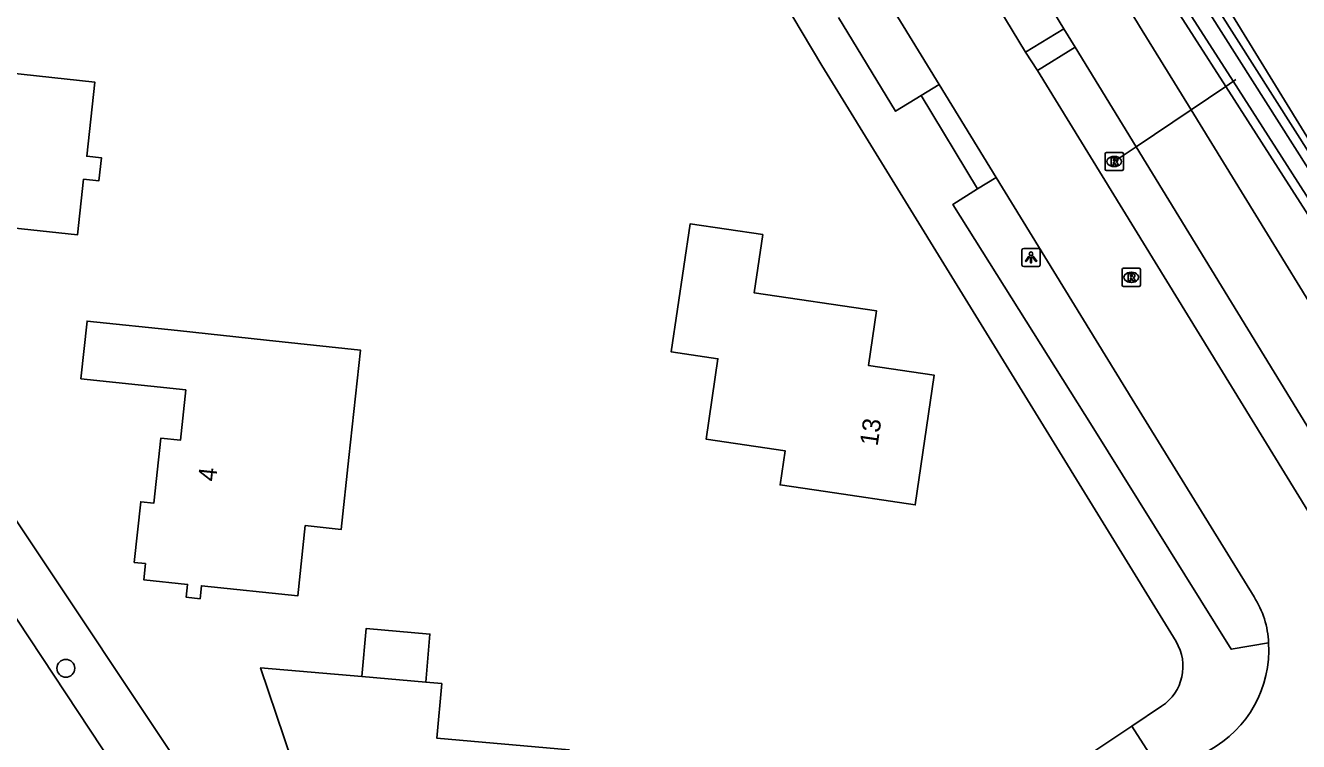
# Model space of a CAD drawing. Extents: x 162398 to 163643, y 386453 to 387397.
# Drawn here: x 163079.8 to 163149.8, y 386822.3 to 386861.7 of the extents above; entities that cross this region are included whole.
import ezdxf

# ---------------------------------------------------------------- set-up
doc = ezdxf.new("R2010")
doc.units = 0
for name, color, linetype in [('IMGEO_Berm_groen', 7, 'Continuous'), ('IMGEO_Boom', 7, 'Continuous'), ('IMGEO_Duiker', 7, 'Continuous'), ('IMGEO_Fietspad_gesloten', 7, 'Continuous'), ('IMGEO_Fietspad_halfverhard', 7, 'Continuous'), ('IMGEO_Grasland_agrarisch', 7, 'Continuous'), ('IMGEO_Greppel_droge_sloot', 7, 'Continuous'), ('IMGEO_Hek', 7, 'Continuous'), ('IMGEO_Lichtpunt', 7, 'Continuous'), ('IMGEO_Pand', 7, 'Continuous'), ('IMGEO_Pand_nummerreeks', 7, 'Continuous'), ('IMGEO_Rijbaan_lokaal_gesloten', 7, 'Continuous'), ('IMGEO_Rijbaan_lokaal_open', 7, 'Continuous'), ('IMGEO_Rioolput', 7, 'Continuous'), ('IMGEO_Voetpad_open', 7, 'Continuous')]:
    doc.layers.add(name, color=color, linetype=linetype)

msp = doc.modelspace()

# ---------------------------------------------------------------- linework, layer by layer
at = {"layer": 'IMGEO_Berm_groen'}
msp.add_lwpolyline([(163089.008, 386953.161), (163092.32, 386947.094), (163093.973, 386944.513), (163096.88, 386939.306), (163112.488, 386912.383), (163114.805, 386908.538), (163126.817, 386888.603), (163140.584, 386866.478), (163145.801, 386858.335), (163153.066, 386846.995), (163159.466, 386836.49), (163160.448, 386836.704), (163160.934, 386837.244), (163157.726, 386842.718)], dxfattribs=at)
at = {"layer": 'IMGEO_Boom'}
msp.add_circle((163082.004, 386826.338), 0.489, dxfattribs=at)
at = {"layer": 'IMGEO_Duiker'}
msp.add_lwpolyline([(163139.671, 386854.202), (163140.88, 386855.017), (163143.895, 386857.051), (163145.801, 386858.335), (163146.356, 386858.71)], dxfattribs=at)
at = {"layer": 'IMGEO_Fietspad_gesloten'}
for points in [[(163155.065, 386838.871), (163143.895, 386857.051), (163141.068, 386861.652), (163133.047, 386874.854), (163119.49, 386897.68), (163113.552, 386907.796), (163109.912, 386913.996), (163103.715, 386924.646), (163091.713, 386945.359), (163090.045, 386948.352), (163089.035, 386950.226), (163088.644, 386950.931), (163088.198, 386951.737), (163087.753, 386952.543), (163085.197, 386957.174), (163082.017, 386962.946), (163079.946, 386966.717), (163076.252, 386973.982), (163072.387, 386981.888), (163065.679, 386996.007), (163062.245, 387003.85), (163058.321, 387013.033)], [(163116.481, 386895.637), (163129.911, 386872.986), (163136.893, 386861.494)], [(163136.893, 386861.494), (163137.525, 386860.5)], [(163137.525, 386860.5), (163140.88, 386855.017), (163151.706, 386837.322), (163156.522, 386829.586)]]:
    msp.add_lwpolyline(points, dxfattribs=at)
at = {"layer": 'IMGEO_Fietspad_halfverhard'}
for points in [[(163134.797, 386860.218), (163136.893, 386861.494)], [(163137.525, 386860.5), (163135.447, 386859.2)]]:
    msp.add_lwpolyline(points, dxfattribs=at)
at = {"layer": 'IMGEO_Grasland_agrarisch'}
msp.add_lwpolyline([(163082.411, 386970.924), (163083.129, 386969.417), (163091.34, 386954.37), (163094.029, 386949.441), (163096.403, 386944.93), (163098.137, 386941.992), (163116.399, 386910.212), (163128.365, 386889.63), (163142.301, 386867.412), (163154.565, 386848.11), (163157.583, 386842.961)], dxfattribs=at)
at = {"layer": 'IMGEO_Greppel_droge_sloot'}
for points in [[(163097.705, 386941.74), (163115.966, 386909.962), (163127.937, 386889.371), (163141.878, 386867.145), (163154.138, 386847.849), (163157.152, 386842.708), (163157.295, 386842.465)], [(163157.295, 386842.465), (163160.318, 386837.307), (163160.184, 386837.158), (163159.708, 386837.054), (163153.49, 386847.26), (163146.215, 386858.615), (163141.007, 386866.745), (163127.243, 386888.864), (163115.235, 386908.793), (163112.918, 386912.637)]]:
    msp.add_lwpolyline(points, dxfattribs=at)
at = {"layer": 'IMGEO_Hek'}
msp.add_lwpolyline([(163157.905, 386843.143), (163119.211, 386906.146)], dxfattribs=at)
at = {"layer": 'IMGEO_Lichtpunt'}
for p, q in [((163134.594, 386849.332), (163134.594, 386848.525)), ((163134.594, 386849.332), (163134.594, 386848.525)), ((163135.496, 386849.427), (163134.688, 386849.427)), ((163135.496, 386849.427), (163134.688, 386849.427)), ((163135.59, 386848.525), (163135.59, 386849.332)), ((163135.59, 386848.525), (163135.59, 386849.332)), ((163134.688, 386848.431), (163135.496, 386848.431)), ((163134.688, 386848.431), (163135.496, 386848.431))]:
    msp.add_line(p, q, dxfattribs=at)
for points in [[(163134.968, 386848.996), (163135.007, 386848.968), (163134.819, 386848.706), (163134.781, 386848.733), (163134.968, 386848.996)], [(163135.07, 386848.948), (163135.117, 386848.948), (163135.117, 386848.626), (163135.07, 386848.626), (163135.07, 386848.948)], [(163135.18, 386848.968), (163135.218, 386848.995), (163135.405, 386848.733), (163135.366, 386848.705), (163135.18, 386848.968)]]:
    msp.add_lwpolyline(points, dxfattribs=at)
msp.add_circle((163135.093, 386849.13), 0.0994, dxfattribs=at)
for centre, start, end in [((163134.688, 386849.332), 90, 180), ((163134.688, 386849.332), 90, 180), ((163135.496, 386849.332), 0, 90), ((163135.496, 386849.332), 0, 90), ((163134.688, 386848.525), 180, 270), ((163134.688, 386848.525), 180, 270), ((163135.496, 386848.525), 270, 0), ((163135.496, 386848.525), 270, 360)]:
    msp.add_arc(centre, 0.0946, start, end, dxfattribs=at)
at = {"layer": 'IMGEO_Pand'}
for points in [[(163076.757, 386863.368), (163076.324, 386859.354), (163083.595, 386858.569), (163083.155, 386854.498), (163083.957, 386854.411), (163083.82, 386853.142), (163082.979, 386853.233), (163082.649, 386850.175), (163078.003, 386850.676), (163073.031, 386851.212), (163073.584, 386856.332), (163069.229, 386856.802), (163070.016, 386864.095), (163074.988, 386863.559), (163076.757, 386863.368)], [(163120.339, 386850.185), (163119.869, 386846.98), (163126.598, 386845.992), (163126.155, 386842.981), (163129.774, 386842.45), (163128.728, 386835.325), (163123.782, 386836.051), (163121.289, 386836.417), (163121.566, 386838.303), (163117.219, 386838.941), (163117.868, 386843.357), (163115.306, 386843.733), (163116.34, 386850.772), (163120.339, 386850.185)], [(163093.032, 386844.385), (163098.202, 386843.834), (163097.57, 386837.93), (163097.15, 386833.976), (163095.173, 386834.186), (163094.762, 386830.315), (163089.459, 386830.879), (163089.383, 386830.166), (163088.63, 386830.246), (163088.704, 386830.946), (163086.288, 386831.203), (163086.382, 386832.094), (163085.768, 386832.159), (163086.122, 386835.494), (163086.843, 386835.417), (163087.223, 386838.99), (163088.308, 386838.875), (163088.602, 386841.643), (163082.831, 386842.256), (163083.168, 386845.433), (163088.141, 386844.905), (163093.032, 386844.385)], [(163098.293, 386825.882), (163098.523, 386828.527), (163102.03, 386828.221), (163101.8, 386825.576)], [(163101.8, 386825.576), (163102.676, 386825.5), (163102.414, 386822.492), (163109.685, 386821.858), (163109.32, 386817.672), (163110.501, 386817.598), (163109.668, 386809.251), (163104.521, 386809.7), (163104.262, 386809.153), (163103.522, 386809.218), (163103.835, 386809.928), (163100.333, 386810.201), (163100.785, 386815.382), (163100.923, 386816.971), (163098.696, 386817.239), (163098.807, 386818.304), (163095.318, 386818.67), (163092.713, 386826.368), (163098.293, 386825.882)], [(163098.293, 386825.882), (163101.8, 386825.576)]]:
    msp.add_lwpolyline(points, dxfattribs=at)
at = {"layer": 'IMGEO_Rijbaan_lokaal_gesloten'}
for points in [[(163134.797, 386860.218), (163127.83, 386871.73), (163114.367, 386894.296)], [(163126.92, 386863.539), (163130.045, 386858.445)], [(163135.447, 386859.2), (163134.797, 386860.218)], [(163152.596, 386831.287), (163135.447, 386859.2)], [(163130.045, 386858.445), (163133.171, 386853.318)], [(163133.171, 386853.318), (163140.649, 386841.134), (163147.359, 386830.262)]]:
    msp.add_lwpolyline(points, dxfattribs=at)
for centre, radius, start, end in [((163143.164, 386827.546), 4.998, 2.20645, 32.92507), ((163141.85, 386827.358), 6.319, 298.7522, 3.44803)]:
    msp.add_arc(centre, radius, start, end, dxfattribs=at)
at = {"layer": 'IMGEO_Rijbaan_lokaal_open'}
for points in [[(163045.549, 386876.981), (163048.719, 386873.794), (163051.94, 386869.963), (163054.925, 386865.823), (163055.939, 386864.293), (163058.066, 386861.082), (163070.601, 386842.162), (163072.682, 386839.022), (163084.661, 386820.941), (163086.459, 386818.227), (163088.943, 386814.478), (163089.654, 386813.404), (163097.59, 386801.208), (163098.684, 386799.487)], [(163130.045, 386858.445), (163129.05, 386857.843)], [(163132.152, 386852.695), (163129.05, 386857.843)], [(163133.171, 386853.318), (163132.152, 386852.695)]]:
    msp.add_lwpolyline(points, dxfattribs=at)
at = {"layer": 'IMGEO_Rioolput'}
for p, q in [((163139.17, 386853.776), (163139.17, 386854.628)), ((163139.245, 386854.702), (163140.097, 386854.702)), ((163139.658, 386854.482), (163139.683, 386854.482)), ((163140.171, 386854.628), (163140.171, 386853.776)), ((163140.097, 386853.702), (163139.245, 386853.702)), ((163139.681, 386853.922), (163139.656, 386853.922)), ((163140.106, 386847.409), (163140.106, 386848.261)), ((163140.181, 386848.335), (163141.033, 386848.335)), ((163140.594, 386848.115), (163140.619, 386848.115)), ((163141.107, 386848.261), (163141.107, 386847.409)), ((163141.033, 386847.335), (163140.181, 386847.335)), ((163140.617, 386847.555), (163140.592, 386847.555))]:
    msp.add_line(p, q, dxfattribs=at)
for points in [[(163139.17, 386853.776), (163139.17, 386854.628)], [(163139.245, 386854.702), (163140.097, 386854.702)], [(163139.759, 386854.4), (163139.507, 386854.402), (163139.507, 386854.002)], [(163139.507, 386854.002), (163139.631, 386854.002), (163139.631, 386854.164), (163139.642, 386854.164)], [(163139.685, 386854.321), (163139.631, 386854.321), (163139.631, 386854.24)], [(163139.631, 386854.24), (163139.683, 386854.24)], [(163139.689, 386854.135), (163139.76, 386854.002), (163139.9, 386854.002), (163139.835, 386854.128)], [(163140.171, 386854.628), (163140.171, 386853.776)], [(163140.097, 386853.702), (163139.245, 386853.702)], [(163140.106, 386847.409), (163140.106, 386848.261)], [(163140.181, 386848.335), (163141.033, 386848.335)], [(163140.695, 386848.033), (163140.443, 386848.035), (163140.443, 386847.635)], [(163140.621, 386847.954), (163140.567, 386847.954), (163140.567, 386847.873)], [(163140.567, 386847.873), (163140.619, 386847.873)], [(163141.107, 386848.261), (163141.107, 386847.409)], [(163141.033, 386847.335), (163140.181, 386847.335)], [(163140.443, 386847.635), (163140.567, 386847.635), (163140.567, 386847.797), (163140.578, 386847.797)], [(163140.625, 386847.768), (163140.696, 386847.635), (163140.836, 386847.635), (163140.771, 386847.761)]]:
    msp.add_lwpolyline(points, dxfattribs=at)
for centre, radius, start, end in [((163139.247, 386854.626), 0.0765, 91.55205, 178.44795), ((163139.247, 386854.626), 0.0765, 91.55205, 178.44795), ((163139.641, 386854.111), 0.0533, 26.02933, 88.69889), ((163139.667, 386854.429), 0.19, 274.7715, 282.96867), ((163139.691, 386854.225), 0.0964, 77.00612, 93.18647), ((163139.705, 386854.282), 0.0378, 276.66336, 79.67722), ((163139.758, 386854.29), 0.109, 350.36119, 89.41601), ((163139.756, 386854.29), 0.112, 277.58423, 350.98172), ((163139.74, 386854.075), 0.108, 29.51342, 73.79051), ((163140.095, 386854.626), 0.0765, 1.55205, 88.44795), ((163140.095, 386854.626), 0.0765, 1.55205, 88.44795), ((163139.247, 386853.778), 0.0765, 181.55205, 268.44795), ((163139.247, 386853.778), 0.0765, 181.55205, 268.44795), ((163140.095, 386853.778), 0.0765, 271.55205, 358.44795), ((163140.095, 386853.778), 0.0765, 271.55205, 358.44795), ((163140.183, 386848.259), 0.0765, 91.55205, 178.44795), ((163140.183, 386848.259), 0.0765, 91.55205, 178.44795), ((163140.603, 386848.062), 0.19, 274.7715, 282.96867), ((163140.627, 386847.858), 0.0964, 77.00612, 93.18647), ((163140.641, 386847.915), 0.0378, 276.66336, 79.67722), ((163140.694, 386847.923), 0.109, 350.36119, 89.41601), ((163140.692, 386847.923), 0.112, 277.58423, 350.98172), ((163141.031, 386848.259), 0.0765, 1.55205, 88.44795), ((163141.031, 386848.259), 0.0765, 1.55205, 88.44795), ((163140.183, 386847.411), 0.0765, 181.55205, 268.44795), ((163140.183, 386847.411), 0.0765, 181.55205, 268.44795), ((163140.577, 386847.744), 0.0533, 26.02933, 88.69889), ((163140.676, 386847.708), 0.108, 29.51342, 73.79051), ((163141.031, 386847.411), 0.0765, 271.55205, 358.44795), ((163141.031, 386847.411), 0.0765, 271.55205, 358.44795)]:
    msp.add_arc(centre, radius, start, end, dxfattribs=at)
for centre, major_axis, ratio, start_param, end_param in [((163139.657, 386854.202), (-0.387, 0.002), 0.722429, 4.712389, 7.853982), ((163139.682, 386854.202), (-0.39, 0.002), 0.717154, 1.570796, 4.712389), ((163140.593, 386847.835), (-0.387, 0.002), 0.722429, 4.712389, 7.853982), ((163140.618, 386847.835), (-0.39, 0.002), 0.717154, 1.570796, 4.712389)]:
    msp.add_ellipse(centre, major_axis=major_axis, ratio=ratio, start_param=start_param, end_param=end_param, dxfattribs=at)
at = {"layer": 'IMGEO_Voetpad_open'}
for points in [[(163143.068, 386827.803), (163123.585, 386859.49), (163102.006, 386895.698), (163079.761, 386934.958), (163074.122, 386945.175), (163067.344, 386957.823), (163057.319, 386977.598), (163053.248, 386986.028), (163046.866, 387000), (163042.57, 387009.785), (163041.387, 387012.856), (163030.729, 387041.536), (163024.497, 387061.137), (163016.462, 387091.359)], [(163007.354, 386901.067), (163015.139, 386898.602), (163026.263, 386893.389), (163036.995, 386887.184), (163041.525, 386884.206), (163044.924, 386881.491), (163048.697, 386878.147), (163052.273, 386874.373), (163055.371, 386870.345), (163099.918, 386803.497)], [(163129.05, 386857.843), (163127.647, 386856.97), (163124.5, 386862.121)], [(163148.158, 386827.738), (163146.104, 386827.388), (163138.449, 386839.645), (163130.798, 386851.848), (163132.152, 386852.695)], [(163140.645, 386823.163), (163142.278, 386824.252)], [(163105.229, 386799.564), (163105.43, 386799.684), (163105.441, 386799.692), (163140.645, 386823.163)], [(163142.553, 386820.191), (163140.645, 386823.163)]]:
    msp.add_lwpolyline(points, dxfattribs=at)
msp.add_arc((163140.826, 386826.438), 2.624, 303.5828, 31.33225, dxfattribs=at)

# ---------------------------------------------------------------- texts
at = {"layer": 'IMGEO_Pand_nummerreeks'}
for s, rotation, p in [('13', 81.64824, (163126.651, 386838.526)), ('4', 83.92923, (163090.265, 386836.583))]:
    msp.add_text(s, height=1, rotation=rotation, dxfattribs=at).set_placement(p)

doc.saveas('drawing.dxf')
